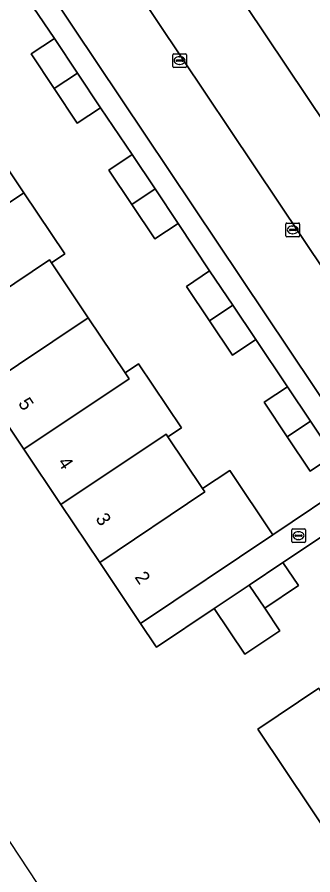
# Model space of a CAD drawing. Extents: x 158352 to 159489, y 383828 to 384603.
# Drawn here: x 158788.7 to 158810.3, y 384458.7 to 384521.3 of the extents above; entities that cross this region are included whole.
import ezdxf

# ---------------------------------------------------------------- set-up
doc = ezdxf.new("R2010")
doc.units = 0
for name, color, linetype in [('IMGEO_Erf', 7, 'Continuous'), ('IMGEO_Groenvoorziening', 7, 'Continuous'), ('IMGEO_Kolk', 7, 'Continuous'), ('IMGEO_Pand', 7, 'Continuous'), ('IMGEO_Pand_nummerreeks', 7, 'Continuous'), ('IMGEO_Pand_vergunning_verleend', 7, 'Continuous'), ('IMGEO_Parkeervlak_open', 7, 'Continuous'), ('IMGEO_Rijbaan_lokaal_open', 7, 'Continuous'), ('IMGEO_Voetpad_open', 7, 'Continuous')]:
    doc.layers.add(name, color=color, linetype=linetype)

msp = doc.modelspace()

# ---------------------------------------------------------------- linework, layer by layer
at = {"layer": 'IMGEO_Erf'}
for points in [[(158811.727, 384489.29), (158810.071, 384488.183), (158808.392, 384490.695), (158806.712, 384493.206), (158808.406, 384494.339), (158806.096, 384497.777), (158804.401, 384496.642), (158802.722, 384499.155), (158801.042, 384501.667), (158802.734, 384502.806), (158800.44, 384506.263), (158798.746, 384505.13), (158797.065, 384507.64), (158795.383, 384510.149), (158797.076, 384511.283), (158794.766, 384514.706), (158793.072, 384513.577), (158791.39, 384516.101), (158789.709, 384518.625), (158791.404, 384519.752), (158789.085, 384523.197)], [(158786.342, 384512.734), (158789.185, 384508.488), (158792.168, 384504.033), (158791.194, 384503.381), (158793.879, 384499.369), (158796.573, 384495.345), (158797.551, 384496.003), (158800.693, 384491.344), (158799.689, 384490.691), (158802.221, 384486.908), (158804.212, 384488.23), (158807.342, 384483.544), (158813.063, 384487.381)]]:
    msp.add_lwpolyline(points, dxfattribs=at)
at = {"layer": 'IMGEO_Groenvoorziening'}
for points in [[(158811.104, 384483.545), (158808.085, 384481.52), (158809.219, 384479.825), (158806.754, 384478.174), (158807.854, 384476.531), (158805.302, 384474.823), (158803.068, 384478.162), (158798.849, 384475.332), (158798.78, 384475.439), (158797.685, 384477.071), (158794.711, 384481.509), (158791.872, 384485.745), (158789.169, 384489.778), (158786.183, 384494.234)], [(158812.057, 384460.668), (158806.248, 384469.347), (158810.709, 384472.333)]]:
    msp.add_lwpolyline(points, dxfattribs=at)
at = {"layer": 'IMGEO_Kolk'}
for p, q in [((158800.04, 384517.717), (158800.04, 384518.569)), ((158800.115, 384518.643), (158800.967, 384518.643)), ((158800.299, 384518.137), (158800.299, 384518.149)), ((158800.737, 384518.1), (158800.339, 384518.1)), ((158800.342, 384518.186), (158800.74, 384518.186)), ((158800.528, 384518.423), (158800.553, 384518.423)), ((158800.783, 384518.149), (158800.783, 384518.137)), ((158801.041, 384518.569), (158801.041, 384517.717)), ((158800.967, 384517.643), (158800.115, 384517.643)), ((158800.551, 384517.863), (158800.526, 384517.863)), ((158808.3, 384505.362), (158808.3, 384506.214)), ((158808.375, 384506.288), (158809.227, 384506.288)), ((158809.301, 384506.214), (158809.301, 384505.362)), ((158808.559, 384505.782), (158808.559, 384505.794)), ((158808.997, 384505.745), (158808.599, 384505.745)), ((158808.602, 384505.831), (158809, 384505.831)), ((158808.811, 384505.508), (158808.786, 384505.508)), ((158808.788, 384506.068), (158808.813, 384506.068)), ((158809.043, 384505.794), (158809.043, 384505.782)), ((158809.227, 384505.288), (158808.375, 384505.288)), ((158808.72, 384483.049), (158808.72, 384483.901)), ((158808.795, 384483.975), (158809.647, 384483.975)), ((158809.208, 384483.755), (158809.233, 384483.755)), ((158809.721, 384483.901), (158809.721, 384483.049)), ((158808.979, 384483.469), (158808.979, 384483.481)), ((158809.417, 384483.432), (158809.019, 384483.432)), ((158809.022, 384483.518), (158809.42, 384483.518)), ((158809.231, 384483.195), (158809.206, 384483.195)), ((158809.463, 384483.481), (158809.463, 384483.469)), ((158809.647, 384482.975), (158808.795, 384482.975))]:
    msp.add_line(p, q, dxfattribs=at)
for points in [[(158800.04, 384517.717), (158800.04, 384518.569)], [(158800.115, 384518.643), (158800.967, 384518.643)], [(158801.041, 384518.569), (158801.041, 384517.717)], [(158800.967, 384517.643), (158800.115, 384517.643)], [(158808.3, 384505.362), (158808.3, 384506.214)], [(158808.375, 384506.288), (158809.227, 384506.288)], [(158809.301, 384506.214), (158809.301, 384505.362)], [(158809.227, 384505.288), (158808.375, 384505.288)], [(158808.72, 384483.049), (158808.72, 384483.901)], [(158808.795, 384483.975), (158809.647, 384483.975)], [(158809.721, 384483.901), (158809.721, 384483.049)], [(158809.647, 384482.975), (158808.795, 384482.975)]]:
    msp.add_lwpolyline(points, dxfattribs=at)
for centre, radius, start, end in [((158800.117, 384518.567), 0.0765, 91.55205, 178.44795), ((158800.117, 384518.567), 0.0765, 91.55205, 178.44795), ((158800.339, 384518.146), 0.0403, 85.87752, 175.75265), ((158800.336, 384518.136), 0.0366, 178.93798, 274.71019), ((158800.74, 384518.143), 0.043, 264.86636, 352.45326), ((158800.744, 384518.148), 0.0386, 1.73085, 96.63898), ((158800.965, 384518.567), 0.0765, 1.55205, 88.44795), ((158800.965, 384518.567), 0.0765, 1.55205, 88.44795), ((158800.117, 384517.719), 0.0765, 181.55205, 268.44795), ((158800.117, 384517.719), 0.0765, 181.55205, 268.44795), ((158800.965, 384517.719), 0.0765, 271.55205, 358.44795), ((158800.965, 384517.719), 0.0765, 271.55205, 358.44795), ((158808.377, 384506.212), 0.0765, 91.55205, 178.44795), ((158808.377, 384506.212), 0.0765, 91.55205, 178.44795), ((158809.225, 384506.212), 0.0765, 1.55205, 88.44795), ((158809.225, 384506.212), 0.0765, 1.55205, 88.44795), ((158808.599, 384505.791), 0.0403, 85.87752, 175.75265), ((158808.596, 384505.781), 0.0366, 178.93798, 274.71019), ((158809, 384505.788), 0.043, 264.86636, 352.45326), ((158809.004, 384505.793), 0.0386, 1.73085, 96.63898), ((158808.377, 384505.364), 0.0765, 181.55205, 268.44795), ((158808.377, 384505.364), 0.0765, 181.55205, 268.44795), ((158809.225, 384505.364), 0.0765, 271.55205, 358.44795), ((158809.225, 384505.364), 0.0765, 271.55205, 358.44795), ((158808.797, 384483.899), 0.0765, 91.55205, 178.44795), ((158808.797, 384483.899), 0.0765, 91.55205, 178.44795), ((158809.645, 384483.899), 0.0765, 1.55205, 88.44795), ((158809.645, 384483.899), 0.0765, 1.55205, 88.44795), ((158808.797, 384483.051), 0.0765, 181.55205, 268.44795), ((158808.797, 384483.051), 0.0765, 181.55205, 268.44795), ((158809.019, 384483.478), 0.0403, 85.87752, 175.75265), ((158809.016, 384483.468), 0.0366, 178.93798, 274.71019), ((158809.42, 384483.475), 0.043, 264.86636, 352.45326), ((158809.424, 384483.48), 0.0386, 1.73085, 96.63898), ((158809.645, 384483.051), 0.0765, 271.55205, 358.44795), ((158809.645, 384483.051), 0.0765, 271.55205, 358.44795)]:
    msp.add_arc(centre, radius, start, end, dxfattribs=at)
for centre, major_axis, ratio, start_param, end_param in [((158800.527, 384518.143), (-0.387, 0.002), 0.722429, 4.712389, 7.853982), ((158800.552, 384518.143), (-0.39, 0.002), 0.717154, 1.570796, 4.712389), ((158808.787, 384505.788), (-0.387, 0.002), 0.722429, 4.712389, 7.853982), ((158808.812, 384505.788), (-0.39, 0.002), 0.717154, 1.570796, 4.712389), ((158809.207, 384483.475), (-0.387, 0.002), 0.722429, 4.712389, 7.853982), ((158809.232, 384483.475), (-0.39, 0.002), 0.717154, 1.570796, 4.712389)]:
    msp.add_ellipse(centre, major_axis=major_axis, ratio=ratio, start_param=start_param, end_param=end_param, dxfattribs=at)
at = {"layer": 'IMGEO_Pand'}
for points in [[(158791.404, 384519.752), (158789.709, 384518.625), (158791.39, 384516.101), (158793.085, 384517.23)], [(158794.766, 384514.706), (158793.085, 384517.23), (158791.39, 384516.101), (158793.072, 384513.577)], [(158789.185, 384508.488), (158786.342, 384512.734), (158776.683, 384506.261), (158779.522, 384502.023)], [(158797.076, 384511.283), (158795.383, 384510.149), (158797.065, 384507.64), (158798.757, 384508.774)], [(158798.757, 384508.774), (158797.065, 384507.64), (158798.746, 384505.13), (158800.44, 384506.263)], [(158792.168, 384504.033), (158789.185, 384508.488), (158779.522, 384502.023), (158782.496, 384497.583), (158783.492, 384498.249), (158783.356, 384498.452), (158791.049, 384503.598), (158791.194, 384503.381)], [(158793.879, 384499.369), (158791.194, 384503.381), (158791.049, 384503.598), (158783.356, 384498.452), (158783.492, 384498.249), (158786.183, 384494.234)], [(158802.734, 384502.806), (158801.042, 384501.667), (158802.722, 384499.155), (158804.417, 384500.288)], [(158806.096, 384497.777), (158804.417, 384500.288), (158802.722, 384499.155), (158804.401, 384496.642)], [(158796.853, 384494.927), (158796.573, 384495.345), (158793.879, 384499.369), (158786.183, 384494.234), (158789.169, 384489.778)], [(158799.559, 384490.885), (158799.689, 384490.691), (158800.693, 384491.344), (158797.551, 384496.003), (158796.573, 384495.345), (158796.853, 384494.927), (158789.169, 384489.778), (158791.872, 384485.745)], [(158808.406, 384494.339), (158806.712, 384493.206), (158808.392, 384490.695), (158810.086, 384491.827)], [(158811.765, 384489.316), (158810.086, 384491.827), (158808.392, 384490.695), (158810.071, 384488.183), (158811.727, 384489.29)], [(158802.382, 384486.668), (158802.221, 384486.908), (158799.689, 384490.691), (158799.559, 384490.885), (158791.872, 384485.745), (158794.711, 384481.509)], [(158807.342, 384483.544), (158804.212, 384488.23), (158802.221, 384486.908), (158802.382, 384486.668), (158794.711, 384481.509), (158797.685, 384477.071)], [(158809.219, 384479.825), (158808.085, 384481.52), (158805.619, 384479.869), (158806.754, 384478.174)], [(158806.754, 384478.174), (158805.619, 384479.869), (158803.068, 384478.162), (158805.302, 384474.823), (158807.854, 384476.531)], [(158810.709, 384472.333), (158806.248, 384469.347), (158812.057, 384460.668), (158816.515, 384463.655)]]:
    msp.add_lwpolyline(points, close=True, dxfattribs=at)
at = {"layer": 'IMGEO_Pand_vergunning_verleend'}
msp.add_lwpolyline([(158782.143, 384458.531), (158787.536, 384462.07), (158791.463, 384456.085), (158788.726, 384454.29), (158791.519, 384450.033), (158794.282, 384451.846), (158797.385, 384447.115), (158791.965, 384443.559)], close=True, dxfattribs=at)
at = {"layer": 'IMGEO_Parkeervlak_open'}
for points in [[(158799.68, 384540.395), (158795.188, 384537.39), (158820.007, 384500.325), (158824.464, 384503.317)], [(158790.197, 384534.05), (158785.744, 384531.071), (158812.053, 384491.779), (158816.479, 384494.762)]]:
    msp.add_lwpolyline(points, close=True, dxfattribs=at)
at = {"layer": 'IMGEO_Rijbaan_lokaal_open'}
for points in [[(158795.188, 384537.39), (158790.197, 384534.05), (158816.479, 384494.762), (158818.912, 384491.126), (158819.995, 384489.508), (158820.143, 384489.607), (158823.06, 384491.572), (158825.585, 384493.259), (158828.084, 384494.93), (158831.054, 384496.924), (158833.56, 384498.604), (158836.079, 384500.293), (158839.018, 384502.258), (158841.536, 384503.947), (158844.034, 384505.622), (158849.3, 384509.154), (158846.175, 384513.696), (158843.145, 384511.666), (158833.471, 384505.179), (158827.711, 384501.32), (158826.39, 384500.437), (158826.445, 384500.354), (158825.176, 384499.522)], [(158820.284, 384499.922), (158820.007, 384500.325), (158795.188, 384537.39)]]:
    msp.add_lwpolyline(points, dxfattribs=at)
at = {"layer": 'IMGEO_Voetpad_open'}
for points in [[(158812.053, 384491.779), (158785.744, 384531.071)], [(158789.085, 384523.197), (158791.404, 384519.752), (158793.085, 384517.23), (158794.766, 384514.706), (158797.076, 384511.283), (158798.757, 384508.774), (158800.44, 384506.263), (158802.734, 384502.806), (158804.417, 384500.288), (158806.096, 384497.777), (158808.406, 384494.339), (158810.086, 384491.827), (158811.765, 384489.316)], [(158813.063, 384487.381), (158807.342, 384483.544), (158797.685, 384477.071), (158798.78, 384475.439), (158798.849, 384475.332), (158803.068, 384478.162), (158805.619, 384479.869), (158808.085, 384481.52), (158811.104, 384483.545)]]:
    msp.add_lwpolyline(points, dxfattribs=at)

# ---------------------------------------------------------------- texts
at = {"layer": 'IMGEO_Pand_nummerreeks'}
for s, p in [('5', (158788.73, 384493.128)), ('4', (158791.618, 384488.818)), ('3', (158794.371, 384484.711)), ('2', (158797.229, 384480.446))]:
    msp.add_text(s, height=1, rotation=303.82722, dxfattribs=at).set_placement(p)

doc.saveas('drawing.dxf')
